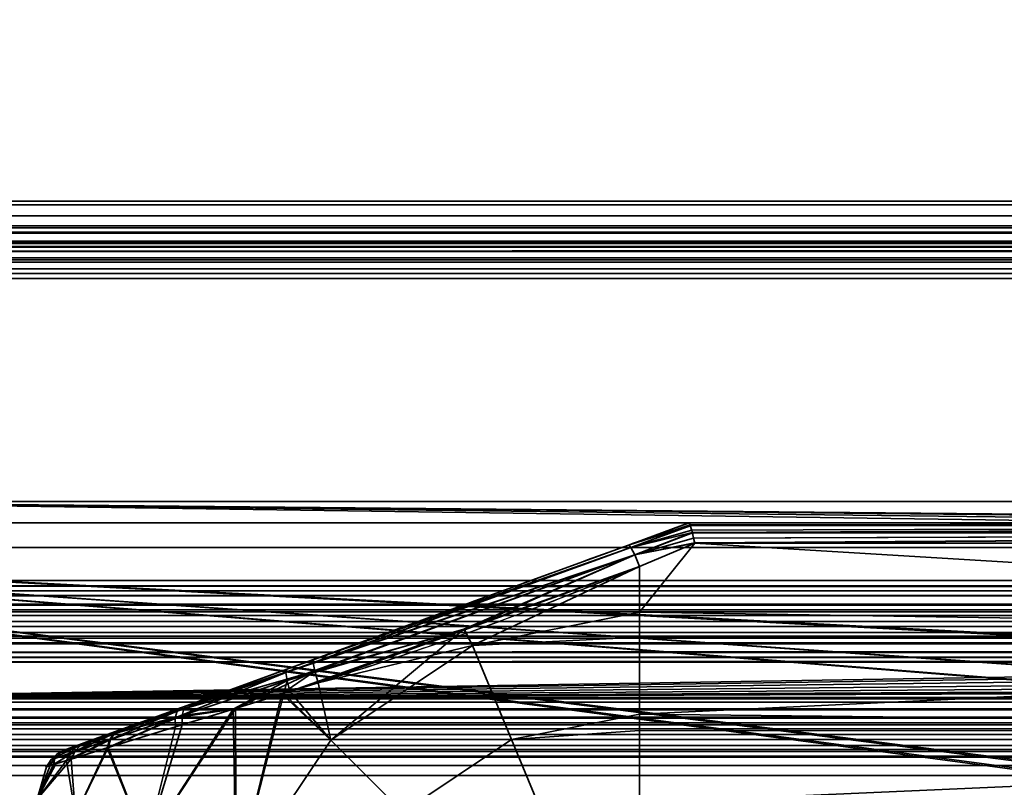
# Model space of a CAD drawing. Header units: millimetres. Extents: x -603 to 3703, y -115 to 249.
# Tile 655 of 656: x 1066 to 1126, y 55 to 102. Entities that reach past the tile are written whole.
import ezdxf

# ---------------------------------------------------------------- set-up
doc = ezdxf.new("R2010")
doc.units = ezdxf.units.MM
doc.layers.add('152', color=7, linetype='Continuous', true_color=0xffffff)

# ---------------------------------------------------------------- blocks, each defined once
blk = doc.blocks.new('UG_SURFACE_002')
at = {"layer": '152', "color": 252, "linetype": 'Continuous', "lineweight": 35}
for points in [[(2165, -13.4, 2212.25), (2165, 230.4, 2212.25), (835, 230.4, 2212.25), (835, -13.4, 2212.25)], [(985, -13.4, 2062.25), (985, 230.4, 2062.25), (2015, 230.4, 2062.25), (2015, -13.4, 2062.25)]]:
    blk.add_3dface(points, dxfattribs=at)
blk = doc.blocks.new('UG_SURFACE_030')
at = {"layer": '152', "color": 254, "linetype": 'Continuous', "lineweight": 35}
for points in [[(1103.316, 69.659, 1118.438), (1107, 71, 1117.949), (1107, 71, 1094.051), (1103.316, 69.659, 1093.562)], [(1107.07, 70.888, 1118.66), (1107.002, 71, 1118), (1103.316, 69.659, 1118.438)], [(1107.002, 71, 1118), (1107, 71, 1117.949), (1103.316, 69.659, 1118.438)], [(1103.316, 69.659, 1093.562), (1107.002, 71, 1094), (1107.07, 70.888, 1093.34)], [(1103.316, 69.659, 1093.562), (1107, 71, 1094.051), (1107.002, 71, 1094)], [(1107.081, 70.853, 1118.723), (1107.07, 70.888, 1118.66), (1103.316, 69.659, 1118.438)], [(1103.316, 69.659, 1093.562), (1107.07, 70.888, 1093.34), (1107.081, 70.853, 1093.277)], [(1103.316, 69.659, 1118.438), (1103.46, 69.517, 1119.27), (1107.081, 70.853, 1118.723)], [(1107.081, 70.853, 1093.277), (1103.46, 69.517, 1092.73), (1103.316, 69.659, 1093.562)], [(1107.087, 70.835, 1118.757), (1107.081, 70.853, 1118.723), (1103.46, 69.517, 1119.27)], [(1103.46, 69.517, 1092.73), (1107.081, 70.853, 1093.277), (1107.087, 70.835, 1093.243)], [(1107.169, 70.566, 1119.244), (1107.087, 70.835, 1118.757), (1103.46, 69.517, 1119.27)], [(1103.46, 69.517, 1092.73), (1107.087, 70.835, 1093.243), (1107.169, 70.566, 1092.757)], [(1202, 71, 1118), (1202, 71, 1094), (1107, 71, 1094.051), (1107, 71, 1117.949)], [(1202, 71, 1094), (1107.002, 71, 1094), (1107, 71, 1094.051)], [(1107, 71, 1117.949), (1107.002, 71, 1118), (1202, 71, 1118)], [(1202, 71, 1118), (1107.002, 71, 1118), (1107.07, 70.888, 1118.66)], [(1107.07, 70.888, 1093.34), (1107.002, 71, 1094), (1202, 71, 1094)], [(1107.07, 70.888, 1118.66), (1107.081, 70.853, 1118.723), (1202, 71, 1118)], [(1202, 71, 1094), (1107.081, 70.853, 1093.277), (1107.07, 70.888, 1093.34)], [(1202, 71, 1118), (1107.081, 70.853, 1118.723), (1107.087, 70.835, 1118.757)], [(1107.087, 70.835, 1093.243), (1107.081, 70.853, 1093.277), (1202, 71, 1094)], [(1107.087, 70.835, 1118.757), (1202, 70.847, 1118.764), (1202, 71, 1118)], [(1202, 71, 1094), (1202, 70.847, 1093.236), (1107.087, 70.835, 1093.243)], [(1202, 70.846, 1118.768), (1202, 70.847, 1118.764), (1107.087, 70.835, 1118.757)], [(1107.169, 70.566, 1092.757), (1107.087, 70.835, 1093.243), (1202, 70.847, 1093.236)], [(1202, 70.846, 1118.768), (1107.087, 70.835, 1118.757), (1107.169, 70.566, 1119.244)], [(1202, 70.847, 1093.236), (1107.206, 70.416, 1092.621), (1107.169, 70.566, 1092.757)], [(1107.169, 70.566, 1119.244), (1107.206, 70.416, 1119.379), (1202, 70.846, 1118.768)], [(1107.21, 70.399, 1092.607), (1107.206, 70.416, 1092.621), (1202, 70.847, 1093.236)], [(1202, 70.846, 1118.768), (1107.206, 70.416, 1119.379), (1107.21, 70.399, 1119.393)], [(1202, 70.847, 1093.236), (1202, 70.846, 1093.232), (1107.21, 70.399, 1092.607)], [(1107.21, 70.399, 1119.393), (1202, 70.415, 1119.411), (1202, 70.846, 1118.768)], [(1202, 70.846, 1093.232), (1202, 70.415, 1092.589), (1107.21, 70.399, 1092.607)], [(1107.206, 70.416, 1119.379), (1107.169, 70.566, 1119.244), (1103.46, 69.517, 1119.27)], [(1103.46, 69.517, 1092.73), (1107.169, 70.566, 1092.757), (1107.206, 70.416, 1092.621)], [(1103.46, 69.517, 1119.27), (1103.703, 69.056, 1119.949), (1107.206, 70.416, 1119.379)], [(1107.206, 70.416, 1092.621), (1103.703, 69.056, 1092.051), (1103.46, 69.517, 1092.73)], [(1107.21, 70.399, 1119.393), (1107.206, 70.416, 1119.379), (1103.703, 69.056, 1119.949)], [(1103.703, 69.056, 1092.051), (1107.206, 70.416, 1092.621), (1107.21, 70.399, 1092.607)], [(1107.289, 70.067, 1119.691), (1107.21, 70.399, 1119.393), (1103.703, 69.056, 1119.949)], [(1103.703, 69.056, 1092.051), (1107.21, 70.399, 1092.607), (1107.289, 70.067, 1092.308)], [(1202, 70.41, 1119.419), (1202, 70.415, 1119.411), (1107.21, 70.399, 1119.393)], [(1107.289, 70.067, 1092.308), (1107.21, 70.399, 1092.607), (1202, 70.415, 1092.589)], [(1202, 70.41, 1119.419), (1107.21, 70.399, 1119.393), (1107.289, 70.067, 1119.691)], [(1202, 70.415, 1092.589), (1107.35, 69.783, 1092.16), (1107.289, 70.067, 1092.308)], [(1107.289, 70.067, 1119.691), (1107.35, 69.783, 1119.84), (1202, 70.41, 1119.419)], [(1107.353, 69.769, 1092.154), (1107.35, 69.783, 1092.16), (1202, 70.415, 1092.589)], [(1202, 70.41, 1119.419), (1107.35, 69.783, 1119.84), (1107.353, 69.769, 1119.846)], [(1202, 70.415, 1092.589), (1202, 70.41, 1092.581), (1107.353, 69.769, 1092.154)], [(1107.353, 69.769, 1119.846), (1202, 69.769, 1119.846), (1202, 70.41, 1119.419)], [(1202, 70.41, 1092.581), (1202, 69.769, 1092.154), (1107.353, 69.769, 1092.154)], [(1103.46, 69.517, 1092.73), (1082.487, 61.9, 1093.085), (1082.549, 62.1, 1093.876)], [(1082.487, 61.9, 1093.085), (1103.46, 69.517, 1092.73), (1103.703, 69.056, 1092.051)], [(1082.549, 62.1, 1093.876), (1103.316, 69.659, 1093.562), (1103.46, 69.517, 1092.73)], [(1084.166, 62.689, 1118.361), (1103.316, 69.659, 1118.438), (1103.316, 69.659, 1093.562), (1082.549, 62.1, 1093.876)], [(1103.703, 69.056, 1119.949), (1103.46, 69.517, 1119.27), (1084.136, 62.488, 1119.182)], [(1084.166, 62.689, 1118.361), (1084.136, 62.488, 1119.182), (1103.46, 69.517, 1119.27)], [(1103.46, 69.517, 1119.27), (1103.316, 69.659, 1118.438), (1084.166, 62.689, 1118.361)], [(1103.703, 69.056, 1119.949), (1107.35, 69.783, 1119.84), (1107.289, 70.067, 1119.691)], [(1107.289, 70.067, 1092.308), (1107.35, 69.783, 1092.16), (1103.703, 69.056, 1092.051)], [(1107.353, 69.769, 1119.846), (1107.35, 69.783, 1119.84), (1103.703, 69.056, 1119.949)], [(1103.703, 69.056, 1092.051), (1107.35, 69.783, 1092.16), (1107.353, 69.769, 1092.154)], [(1103.703, 69.056, 1119.949), (1104, 68.361, 1120.352), (1107.353, 69.769, 1119.846)], [(1107.353, 69.769, 1092.154), (1104, 68.361, 1091.648), (1103.703, 69.056, 1092.051)], [(1202, 64.025, 1091), (1104, 65.568, 1091.082), (1107.353, 69.769, 1092.154)], [(1104, 65.568, 1091.082), (1104, 68.361, 1091.648), (1107.353, 69.769, 1092.154)], [(1107.353, 69.769, 1119.846), (1104, 65.568, 1120.918), (1202, 64.025, 1121)], [(1107.353, 69.769, 1119.846), (1104, 68.361, 1120.352), (1104, 65.568, 1120.918)], [(1202, 64.025, 1121), (1202, 69.769, 1119.846), (1107.353, 69.769, 1119.846)], [(1107.353, 69.769, 1092.154), (1202, 69.769, 1092.154), (1202, 64.025, 1091)], [(1103.703, 69.056, 1092.051), (1082.551, 61.419, 1092.427), (1082.487, 61.9, 1093.085)], [(1082.551, 61.419, 1092.427), (1103.703, 69.056, 1092.051), (1093.309, 64.529, 1091.83)], [(1084.136, 62.488, 1119.182), (1084.233, 61.986, 1119.856), (1103.703, 69.056, 1119.949)], [(1103.703, 69.056, 1119.949), (1084.233, 61.986, 1119.856), (1093.345, 64.501, 1120.304)], [(1103.703, 69.056, 1092.051), (1104, 68.361, 1091.648), (1093.309, 64.529, 1091.83)], [(1093.345, 64.501, 1120.304), (1104, 68.361, 1120.352), (1103.703, 69.056, 1119.949)], [(1093.833, 63.546, 1091.082), (1093.309, 64.529, 1091.83), (1104, 68.361, 1091.648)], [(1104, 68.361, 1120.352), (1093.345, 64.501, 1120.304), (1093.833, 63.546, 1120.918)], [(1104, 68.361, 1091.648), (1104, 65.568, 1091.082), (1093.833, 63.546, 1091.082)], [(1093.833, 63.546, 1120.918), (1104, 65.568, 1120.918), (1104, 68.361, 1120.352)], [(1093.833, 63.546, 1091.082), (1104, 65.568, 1091.082), (1104, 64.051, 1091.242)], [(1104, 64.051, 1120.758), (1104, 65.568, 1120.918), (1093.833, 63.546, 1120.918)], [(1202, 64.025, 1091), (1104, 64.051, 1091.242), (1104, 65.568, 1091.082)], [(1104, 65.568, 1120.918), (1104, 64.051, 1120.758), (1202, 64.025, 1121)], [(1093.309, 64.529, 1091.83), (1082.728, 60.737, 1092.011), (1082.551, 61.419, 1092.427)], [(1085.214, 57.786, 1091.082), (1082.728, 60.737, 1092.011), (1093.309, 64.529, 1091.83)], [(1084.233, 61.986, 1119.856), (1084.441, 61.275, 1120.263), (1093.345, 64.501, 1120.304)], [(1093.833, 63.546, 1120.918), (1093.345, 64.501, 1120.304), (1084.441, 61.275, 1120.263)], [(1093.309, 64.529, 1091.83), (1093.833, 63.546, 1091.082), (1085.214, 57.786, 1091.082)], [(1084.441, 61.275, 1120.263), (1085.214, 57.786, 1120.918), (1093.833, 63.546, 1120.918)], [(1096.207, 57.815, 1091.734), (1089.6, 53.4, 1091.734), (1085.214, 57.786, 1091.082), (1093.833, 63.546, 1091.082)], [(1093.833, 63.546, 1120.918), (1085.214, 57.786, 1120.918), (1089.6, 53.4, 1120.266), (1096.207, 57.815, 1120.266)], [(1093.833, 63.546, 1120.918), (1096.207, 57.815, 1120.266), (1104, 59.365, 1120.266), (1104, 64.051, 1120.758)], [(1104, 64.051, 1091.242), (1104, 59.365, 1091.734), (1096.207, 57.815, 1091.734), (1093.833, 63.546, 1091.082)], [(1202, 64.025, 1121), (1104, 64.051, 1120.758), (1104, 59.365, 1120.266)], [(1104, 59.365, 1091.734), (1104, 64.051, 1091.242), (1202, 64.025, 1091)], [(1104, 59.365, 1120.266), (1202, 58.277, 1119.865), (1202, 64.025, 1121)], [(1202, 64.025, 1091), (1202, 58.277, 1092.135), (1104, 59.365, 1091.734)], [(1072.402, 58.407, 1113.613), (1076.485, 59.894, 1116.336), (1084.166, 62.689, 1118.361), (1076.101, 59.754, 1095.847)], [(1084.166, 62.689, 1118.361), (1082.549, 62.1, 1093.876), (1076.101, 59.754, 1095.847)], [(1076.485, 59.894, 1116.336), (1076.271, 59.687, 1116.964), (1084.136, 62.488, 1119.182)], [(1084.233, 61.986, 1119.856), (1084.136, 62.488, 1119.182), (1076.271, 59.687, 1116.964)], [(1084.136, 62.488, 1119.182), (1084.166, 62.689, 1118.361), (1076.485, 59.894, 1116.336)], [(1082.487, 61.9, 1093.085), (1082.551, 61.419, 1092.427), (1075.756, 59.141, 1094.691)], [(1075.756, 59.141, 1094.691), (1075.875, 59.546, 1095.233), (1082.487, 61.9, 1093.085)], [(1082.487, 61.9, 1093.085), (1075.875, 59.546, 1095.233), (1076.101, 59.754, 1095.847)], [(1076.101, 59.754, 1095.847), (1082.549, 62.1, 1093.876), (1082.487, 61.9, 1093.085)], [(1084.233, 61.986, 1119.856), (1076.164, 59.278, 1117.516), (1079.408, 59.716, 1118.839)], [(1076.271, 59.687, 1116.964), (1076.164, 59.278, 1117.516), (1084.233, 61.986, 1119.856)], [(1079.408, 59.716, 1118.839), (1082.24, 60.593, 1119.64), (1084.233, 61.986, 1119.856)], [(1082.24, 60.593, 1119.64), (1084.441, 61.275, 1120.263), (1084.233, 61.986, 1119.856)], [(1075.756, 59.141, 1094.691), (1082.551, 61.419, 1092.427), (1079.274, 59.671, 1093.138)], [(1082.551, 61.419, 1092.427), (1082.349, 60.62, 1092.135), (1079.274, 59.671, 1093.138)], [(1084.441, 61.275, 1120.263), (1082.24, 60.593, 1119.64), (1085.214, 57.786, 1120.918)], [(1082.551, 61.419, 1092.427), (1082.728, 60.737, 1092.011), (1082.349, 60.62, 1092.135)], [(1079.454, 49.167, 1091.082), (1079.274, 59.671, 1093.138), (1082.349, 60.62, 1092.135)], [(1082.24, 60.593, 1119.64), (1079.408, 59.716, 1118.839), (1079.454, 49.167, 1120.918)], [(1082.349, 60.62, 1092.135), (1085.214, 57.786, 1091.082), (1079.454, 49.167, 1091.082)], [(1079.454, 49.167, 1120.918), (1085.214, 57.786, 1120.918), (1082.24, 60.593, 1119.64)], [(1085.214, 57.786, 1091.082), (1082.349, 60.62, 1092.135), (1082.728, 60.737, 1092.011)], [(1076.101, 59.754, 1095.847), (1070.381, 57.672, 1111.074), (1072.402, 58.407, 1113.613)], [(1070.381, 57.672, 1111.074), (1076.101, 59.754, 1095.847), (1072.346, 58.387, 1098.441)], [(1075.875, 59.546, 1095.233), (1075.756, 59.141, 1094.691), (1071.75, 57.795, 1097.602)], [(1071.75, 57.795, 1097.602), (1072.001, 58.166, 1098.001), (1075.875, 59.546, 1095.233)], [(1075.875, 59.546, 1095.233), (1072.001, 58.166, 1098.001), (1072.346, 58.387, 1098.441)], [(1072.402, 58.407, 1113.613), (1072.059, 58.186, 1114.056), (1076.271, 59.687, 1116.964)], [(1076.164, 59.278, 1117.516), (1076.271, 59.687, 1116.964), (1072.059, 58.186, 1114.056)], [(1072.346, 58.387, 1098.441), (1076.101, 59.754, 1095.847), (1075.875, 59.546, 1095.233)], [(1076.271, 59.687, 1116.964), (1076.485, 59.894, 1116.336), (1072.402, 58.407, 1113.613)], [(1073.974, 51.437, 1118.99), (1079.408, 59.716, 1118.839), (1076.18, 58.716, 1117.926)], [(1079.408, 59.716, 1118.839), (1073.974, 51.437, 1118.99), (1079.454, 49.167, 1120.918)], [(1079.454, 49.167, 1091.082), (1073.974, 51.437, 1093.01), (1079.274, 59.671, 1093.138)], [(1075.759, 58.586, 1094.285), (1079.274, 59.671, 1093.138), (1073.974, 51.437, 1093.01)], [(1079.274, 59.671, 1093.138), (1075.759, 58.586, 1094.285), (1075.756, 59.141, 1094.691)], [(1076.164, 59.278, 1117.516), (1076.18, 58.716, 1117.926), (1079.408, 59.716, 1118.839)], [(1096.207, 57.815, 1091.734), (1104, 59.365, 1091.734), (1104, 58.376, 1092.305)], [(1104, 58.376, 1119.695), (1104, 59.365, 1120.266), (1096.207, 57.815, 1120.266)], [(1202, 58.277, 1092.135), (1104, 58.376, 1092.305), (1104, 59.365, 1091.734)], [(1104, 59.365, 1120.266), (1104, 58.376, 1119.695), (1202, 58.277, 1119.865)], [(1071.613, 57.308, 1097.278), (1071.75, 57.795, 1097.602), (1075.756, 59.141, 1094.691)], [(1075.756, 59.141, 1094.691), (1075.759, 58.586, 1094.285), (1071.613, 57.308, 1097.278)], [(1071.675, 57.327, 1114.784), (1076.18, 58.716, 1117.926), (1076.164, 59.278, 1117.516)], [(1076.164, 59.278, 1117.516), (1071.809, 57.815, 1114.458), (1071.675, 57.327, 1114.784)], [(1073.974, 51.437, 1118.99), (1076.18, 58.716, 1117.926), (1071.675, 57.327, 1114.784)], [(1072.059, 58.186, 1114.056), (1071.809, 57.815, 1114.458), (1076.164, 59.278, 1117.516)], [(1072.346, 58.387, 1098.441), (1070.128, 57.58, 1101.384), (1069.033, 57.181, 1104.998), (1069.242, 57.257, 1108.238)], [(1069.242, 57.257, 1108.238), (1070.381, 57.672, 1111.074), (1072.346, 58.387, 1098.441)], [(1072.001, 58.166, 1098.001), (1071.75, 57.795, 1097.602), (1069.372, 56.992, 1100.879)], [(1069.372, 56.992, 1100.879), (1069.709, 57.348, 1101.121), (1072.001, 58.166, 1098.001)], [(1072.001, 58.166, 1098.001), (1069.709, 57.348, 1101.121), (1070.128, 57.58, 1101.384)], [(1070.381, 57.672, 1111.074), (1069.97, 57.441, 1111.363), (1072.059, 58.186, 1114.056)], [(1071.809, 57.815, 1114.458), (1072.059, 58.186, 1114.056), (1069.97, 57.441, 1111.363)], [(1070.128, 57.58, 1101.384), (1072.346, 58.387, 1098.441), (1072.001, 58.166, 1098.001)], [(1072.059, 58.186, 1114.056), (1072.402, 58.407, 1113.613), (1070.381, 57.672, 1111.074)], [(1071.613, 57.308, 1097.278), (1075.759, 58.586, 1094.285), (1073.974, 51.437, 1093.01)], [(1096.207, 57.815, 1120.266), (1098.274, 52.824, 1117.147), (1104, 53.963, 1117.147), (1104, 58.376, 1119.695)], [(1104, 58.376, 1092.305), (1104, 53.963, 1094.853), (1098.274, 52.824, 1094.853), (1096.207, 57.815, 1091.734)], [(1202, 58.277, 1119.865), (1104, 58.376, 1119.695), (1104, 53.963, 1117.147)], [(1104, 53.963, 1094.853), (1104, 58.376, 1092.305), (1202, 58.277, 1092.135)], [(1104, 53.963, 1117.147), (1202, 53.402, 1116.615), (1202, 58.277, 1119.865)], [(1202, 58.277, 1092.135), (1202, 53.402, 1095.384), (1104, 53.963, 1094.853)], [(1069.033, 57.181, 1104.998), (1070.128, 57.58, 1101.384), (1069.709, 57.348, 1101.121)], [(1069.142, 56.541, 1100.674), (1069.372, 56.992, 1100.879), (1071.75, 57.795, 1097.602)], [(1071.75, 57.795, 1097.602), (1071.613, 57.308, 1097.278), (1069.142, 56.541, 1100.674)], [(1069.97, 57.441, 1111.363), (1070.381, 57.672, 1111.074), (1069.242, 57.257, 1108.238)], [(1069.424, 56.629, 1111.854), (1071.675, 57.327, 1114.784), (1071.809, 57.815, 1114.458)], [(1071.809, 57.815, 1114.458), (1069.643, 57.084, 1111.63), (1069.424, 56.629, 1111.854)], [(1069.97, 57.441, 1111.363), (1069.643, 57.084, 1111.63), (1071.809, 57.815, 1114.458)], [(1089.6, 53.4, 1091.734), (1085.185, 46.793, 1091.734), (1079.454, 49.167, 1091.082), (1085.214, 57.786, 1091.082)], [(1085.214, 57.786, 1120.918), (1079.454, 49.167, 1120.918), (1085.185, 46.793, 1120.266), (1089.6, 53.4, 1120.266)], [(1098.274, 52.824, 1094.853), (1093.42, 49.58, 1094.853), (1089.6, 53.4, 1091.734), (1096.207, 57.815, 1091.734)], [(1096.207, 57.815, 1120.266), (1089.6, 53.4, 1120.266), (1093.42, 49.58, 1117.147), (1098.274, 52.824, 1117.147)], [(1069.709, 57.348, 1101.121), (1069.372, 56.992, 1100.879), (1068.195, 56.594, 1104.889)], [(1068.195, 56.594, 1104.889), (1068.575, 56.943, 1104.941), (1069.709, 57.348, 1101.121)], [(1068.483, 56.335, 1102.914), (1068.195, 56.594, 1104.889), (1069.372, 56.992, 1100.879)], [(1068.575, 56.943, 1104.941), (1068.195, 56.594, 1104.889), (1068.419, 56.67, 1108.481)], [(1069.643, 57.084, 1111.63), (1068.419, 56.67, 1108.481), (1068.353, 56.295, 1109.104)], [(1068.353, 56.295, 1109.104), (1069.424, 56.629, 1111.854), (1069.643, 57.084, 1111.63)], [(1068.791, 57.02, 1108.364), (1068.419, 56.67, 1108.481), (1069.643, 57.084, 1111.63)], [(1068.419, 56.67, 1108.481), (1068.791, 57.02, 1108.364), (1068.575, 56.943, 1104.941)], [(1069.372, 56.992, 1100.879), (1069.142, 56.541, 1100.674), (1068.483, 56.335, 1102.914)], [(1069.709, 57.348, 1101.121), (1068.575, 56.943, 1104.941), (1069.033, 57.181, 1104.998)], [(1069.033, 57.181, 1104.998), (1068.575, 56.943, 1104.941), (1068.791, 57.02, 1108.364)], [(1069.242, 57.257, 1108.238), (1068.791, 57.02, 1108.364), (1069.97, 57.441, 1111.363)], [(1069.643, 57.084, 1111.63), (1069.97, 57.441, 1111.363), (1068.791, 57.02, 1108.364)], [(1068.791, 57.02, 1108.364), (1069.242, 57.257, 1108.238), (1069.033, 57.181, 1104.998)], [(1069.142, 56.541, 1100.674), (1071.613, 57.308, 1097.278), (1069.692, 53.211, 1097.183)], [(1069.692, 53.211, 1114.817), (1071.675, 57.327, 1114.784), (1069.424, 56.629, 1111.854)], [(1071.675, 57.327, 1114.784), (1069.692, 53.211, 1114.817), (1073.974, 51.437, 1118.99)], [(1073.974, 51.437, 1093.01), (1069.692, 53.211, 1097.183), (1071.613, 57.308, 1097.278)], [(1067.348, 54.182, 1109.119), (1069.692, 53.211, 1114.817), (1069.424, 56.629, 1111.854)], [(1069.424, 56.629, 1111.854), (1068.353, 56.295, 1109.104), (1067.348, 54.182, 1109.119)], [(1067.348, 54.182, 1102.881), (1068.483, 56.335, 1102.914), (1069.142, 56.541, 1100.674)], [(1069.142, 56.541, 1100.674), (1069.692, 53.211, 1097.183), (1067.348, 54.182, 1102.881)], [(1067.916, 56.158, 1104.843), (1068.483, 56.335, 1102.914), (1067.348, 54.182, 1102.881)], [(1067.916, 56.158, 1104.843), (1068.15, 56.231, 1108.582), (1068.419, 56.67, 1108.481)], [(1068.419, 56.67, 1108.481), (1068.195, 56.594, 1104.889), (1067.916, 56.158, 1104.843)], [(1068.483, 56.335, 1102.914), (1067.916, 56.158, 1104.843), (1068.195, 56.594, 1104.889)], [(1068.419, 56.67, 1108.481), (1068.15, 56.231, 1108.582), (1068.353, 56.295, 1109.104)], [(1067.348, 54.182, 1109.119), (1068.353, 56.295, 1109.104), (1068.15, 56.231, 1108.582)], [(1067.348, 54.182, 1109.119), (1068.15, 56.231, 1108.582), (1067.916, 56.158, 1104.843)], [(1067.916, 56.158, 1104.843), (1067.348, 54.182, 1102.881), (1067.348, 54.182, 1109.119)]]:
    blk.add_3dface(points, dxfattribs=at)
blk = doc.blocks.new('UG_SURFACE_117')
at = {"layer": '152', "color": 252, "linetype": 'Continuous', "lineweight": 35}
for points in [[(1026, 69.5, 2022.25), (1374.3, 22.801, 2022.25), (1376.8, 22.801, 2022.25)], [(1026, 69.5, 2022.25), (1093.7, 22.801, 2022.25), (1374.3, 22.801, 2022.25)], [(1026, 69.5, 2022.25), (1091.2, 22.801, 2022.25), (1093.7, 22.801, 2022.25)], [(1026, 69.5, 2022.25), (1079.8, 22.801, 2022.25), (1091.2, 22.801, 2022.25)], [(1026, 69.5, 2022.25), (1077.3, 22.801, 2022.25), (1079.8, 22.801, 2022.25)], [(1026, 69.5, 2022.25), (1388.2, 22.801, 2022.25), (1390.7, 22.801, 2022.25)], [(1376.8, 22.801, 2022.25), (1388.2, 22.801, 2022.25), (1026, 69.5, 2022.25)], [(1390.7, 22.801, 2022.25), (1609.3, 22.801, 2022.25), (1026, 69.5, 2022.25)], [(1974, 69.5, 2022.25), (1026, 69.5, 2022.25), (1609.3, 22.801, 2022.25), (1611.8, 22.801, 2022.25)], [(1026, 69.5, 2022.25), (1026, 18.08, 2022.25), (1077.3, 18.08, 2022.25), (1077.3, 22.801, 2022.25)], [(1974, 69.5, 2020.75), (1026, 69.5, 2020.75), (1026, 69.5, 2022.25), (1974, 69.5, 2022.25)], [(1026, 69.5, 2020.75), (1091.2, 22.801, 2020.75), (1079.8, 22.801, 2020.75)], [(1026, 69.5, 2020.75), (1908.8, 22.801, 2020.75), (1906.3, 22.801, 2020.75)], [(1026, 69.5, 2020.75), (1374.3, 22.801, 2020.75), (1093.7, 22.801, 2020.75)], [(1026, 69.5, 2020.75), (1685.2, 22.801, 2020.75), (1611.8, 22.801, 2020.75)], [(1026, 69.5, 2020.75), (1920.2, 22.801, 2020.75), (1908.8, 22.801, 2020.75)], [(1906.3, 22.801, 2020.75), (1687.7, 22.801, 2020.75), (1026, 69.5, 2020.75)], [(1093.7, 22.801, 2020.75), (1091.2, 22.801, 2020.75), (1026, 69.5, 2020.75)], [(1687.7, 22.801, 2020.75), (1685.2, 22.801, 2020.75), (1026, 69.5, 2020.75)], [(1079.8, 22.801, 2020.75), (1077.3, 22.801, 2020.75), (1026, 69.5, 2020.75)], [(1026, 69.5, 2020.75), (1388.2, 22.801, 2020.75), (1376.8, 22.801, 2020.75)], [(1376.8, 22.801, 2020.75), (1374.3, 22.801, 2020.75), (1026, 69.5, 2020.75)], [(1026, 69.5, 2020.75), (1609.3, 22.801, 2020.75), (1390.7, 22.801, 2020.75)], [(1611.8, 22.801, 2020.75), (1609.3, 22.801, 2020.75), (1026, 69.5, 2020.75)], [(1390.7, 22.801, 2020.75), (1388.2, 22.801, 2020.75), (1026, 69.5, 2020.75)], [(1026, 69.5, 2020.75), (1974, 69.5, 2020.75), (1922.7, 22.801, 2020.75), (1920.2, 22.801, 2020.75)], [(1077.3, 22.801, 2020.75), (1077.3, 18.08, 2020.75), (1026, 18.08, 2020.75), (1026, 69.5, 2020.75)]]:
    blk.add_3dface(points, dxfattribs=at)
blk = doc.blocks.new('UG_SURFACE_119')
at = {"layer": '152', "color": 252, "linetype": 'Continuous', "lineweight": 35}
for points in [[(1958, 88.014, -10.31), (1958, 87.014, -10.31), (1042, 87.014, -10.31), (1042, 88.014, -10.31)], [(1958, 88.014, -10.31), (1042, 88.014, -10.31), (1042, 88.014, -4.22), (1958, 88.014, -4.22)], [(1042, 87.785, -3.156), (1958, 87.785, -3.156), (1958, 88.014, -4.22), (1042, 88.014, -4.22)], [(1042, 87.138, -2.282), (1958, 87.138, -2.282), (1958, 87.785, -3.156), (1042, 87.785, -3.156)], [(1042, 86.189, -1.752), (1958, 86.189, -1.752), (1958, 87.138, -2.282), (1042, 87.138, -2.282)], [(1958, 87.014, -10.31), (1958, 87.014, -4.22), (1042, 87.014, -4.22), (1042, 87.014, -10.31)], [(1042, 87.014, -4.22), (1958, 87.014, -4.22), (1958, 86.874, -3.569), (1042, 86.874, -3.569)], [(1042, 86.874, -3.569), (1958, 86.874, -3.569), (1958, 86.478, -3.033), (1042, 86.478, -3.033)], [(1042, 86.478, -3.033), (1958, 86.478, -3.033), (1958, 85.896, -2.709), (1042, 85.896, -2.709)], [(1958, 86.189, -1.752), (1042, 86.189, -1.752), (1042, 60.383, 6.137), (1958, 60.383, 6.137)], [(1958, 85.896, -2.709), (1958, 60.091, 5.181), (1042, 60.091, 5.181), (1042, 85.896, -2.709)], [(1042, 59.629, 6.25), (1958, 59.629, 6.25), (1958, 60.383, 6.137), (1042, 60.383, 6.137)], [(1042, 60.091, 5.181), (1958, 60.091, 5.181), (1958, 59.629, 5.25), (1042, 59.629, 5.25)], [(1958, 59.629, 6.25), (1042, 59.629, 6.25), (1042, 7.5, 6.25), (1958, 7.5, 6.25)], [(1958, 59.629, 5.25), (1958, 7.5, 5.25), (1042, 7.5, 5.25), (1042, 59.629, 5.25)]]:
    blk.add_3dface(points, dxfattribs=at)
blk = doc.blocks.new('UG_SURFACE_120')
at = {"layer": '152', "color": 252, "linetype": 'Continuous', "lineweight": 35}
for points in [[(1954, 72.312, -9.75), (1046, 72.312, -9.75), (1046, 72.312, -8.25), (1954, 72.312, -8.25)], [(1046, 72.312, -8.25), (1498.78, 67.741, -8.25), (1500, 68, -8.25)], [(1046, 72.312, -8.25), (1497.771, 67.007, -8.25), (1498.78, 67.741, -8.25)], [(1500, 68, -8.25), (1954, 72.312, -8.25), (1046, 72.312, -8.25)], [(1046, 72.312, -8.25), (1046, 60.292, -8.25), (1497.016, 64.686, -8.25), (1497.147, 65.927, -8.25)], [(1497.147, 65.927, -8.25), (1497.771, 67.007, -8.25), (1046, 72.312, -8.25)], [(1500, 68, -9.75), (1046, 72.312, -9.75), (1954, 72.312, -9.75)], [(1046, 60.292, -9.75), (1046, 72.312, -9.75), (1500, 68, -9.75), (1498.78, 67.741, -9.75)], [(1498.78, 67.741, -9.75), (1497.771, 67.007, -9.75), (1046, 60.292, -9.75)], [(1046, 60.292, -9.75), (1497.771, 67.007, -9.75), (1497.147, 65.927, -9.75)], [(1497.147, 65.927, -9.75), (1497.016, 64.686, -9.75), (1046, 60.292, -9.75)], [(1497.402, 63.5, -8.25), (1497.016, 64.686, -8.25), (1046, 60.292, -8.25)], [(1046, 60.292, -9.75), (1497.016, 64.686, -9.75), (1497.402, 63.5, -9.75)], [(1046, 60.292, -8.25), (1498.237, 62.573, -8.25), (1497.402, 63.5, -8.25)], [(1497.402, 63.5, -9.75), (1498.237, 62.573, -9.75), (1046, 60.292, -9.75)], [(1499.376, 62.066, -8.25), (1498.237, 62.573, -8.25), (1046, 60.292, -8.25)], [(1498.237, 62.573, -9.75), (1499.376, 62.066, -9.75), (1046, 60.292, -9.75)], [(1046, 60.292, -8.25), (1954, 60.292, -8.25), (1500.624, 62.066, -8.25), (1499.376, 62.066, -8.25)], [(1046, 60.292, -9.75), (1499.376, 62.066, -9.75), (1500, 62, -9.75)], [(1954, 60.292, -9.75), (1046, 60.292, -9.75), (1500, 62, -9.75)], [(1046, 59.687, -8.13), (1954, 59.687, -8.13), (1954, 60.292, -8.25), (1046, 60.292, -8.25)], [(1046, 60.292, -9.75), (1954, 60.292, -9.75), (1954, 59.113, -9.516), (1046, 59.113, -9.516)], [(1046, 59.174, -7.787), (1954, 59.174, -7.787), (1954, 59.687, -8.13), (1046, 59.687, -8.13)], [(1046, 58.832, -7.275), (1954, 58.832, -7.275), (1954, 59.174, -7.787), (1046, 59.174, -7.787)], [(1046, 59.113, -9.516), (1954, 59.113, -9.516), (1954, 58.114, -8.848), (1046, 58.114, -8.848)], [(1046, 58.712, -6.67), (1954, 58.712, -6.67), (1954, 58.832, -7.275), (1046, 58.832, -7.275)], [(1046, 58.477, 3.349), (1954, 58.477, 3.349), (1954, 58.712, 2.17), (1046, 58.712, 2.17)], [(1046, 58.712, 2.17), (1954, 58.712, 2.17), (1954, 58.712, -6.67), (1046, 58.712, -6.67)], [(1046, 57.81, 4.348), (1954, 57.81, 4.348), (1954, 58.477, 3.349), (1046, 58.477, 3.349)], [(1046, 58.114, -8.848), (1954, 58.114, -8.848), (1954, 57.446, -7.849), (1046, 57.446, -7.849)], [(1046, 56.81, 5.016), (1954, 56.81, 5.016), (1954, 57.81, 4.348), (1046, 57.81, 4.348)], [(1046, 57.446, -7.849), (1954, 57.446, -7.849), (1954, 57.212, -6.67), (1046, 57.212, -6.67)], [(1046, 57.212, 2.17), (1954, 57.212, 2.17), (1954, 57.091, 2.775), (1046, 57.091, 2.775)], [(1046, 57.212, -6.67), (1954, 57.212, -6.67), (1954, 57.212, 2.17), (1046, 57.212, 2.17)], [(1046, 57.091, 2.775), (1954, 57.091, 2.775), (1954, 56.749, 3.287), (1046, 56.749, 3.287)], [(1046, 55.632, 5.25), (1954, 55.632, 5.25), (1954, 56.81, 5.016), (1046, 56.81, 5.016)], [(1046, 56.749, 3.287), (1954, 56.749, 3.287), (1954, 56.236, 3.63), (1046, 56.236, 3.63)], [(1046, 56.236, 3.63), (1954, 56.236, 3.63), (1954, 55.632, 3.75), (1046, 55.632, 3.75)], [(1046, 45.454, 5.25), (1954, 45.454, 5.25), (1954, 55.632, 5.25), (1046, 55.632, 5.25)], [(1046, 55.632, 3.75), (1954, 55.632, 3.75), (1954, 45.454, 3.75), (1046, 45.454, 3.75)]]:
    blk.add_3dface(points, dxfattribs=at)
blk = doc.blocks.new('UG_SURFACE_130')
at = {"layer": '152', "color": 7, "linetype": 'Continuous', "lineweight": 35}
for points in [[(1958.65, 11.15, 2005.9), (1958.65, 229.15, 2005.9), (1041.35, 229.15, 2005.9), (1041.35, 11.15, 2005.9)], [(1041.5, 11.15, 2005.75), (1041.5, 229.15, 2005.75), (1958.5, 229.15, 2005.75), (1958.5, 11.15, 2005.75)]]:
    blk.add_3dface(points, dxfattribs=at)
blk = doc.blocks.new('UG_SURFACE_131')
at = {"layer": '152', "color": 41, "linetype": 'Continuous', "lineweight": 35}
for points in [[(1019.35, 67.5, 2027.9), (1980.65, 67.5, 2027.9), (1980.65, 229.15, 2027.9), (1019.35, 229.15, 2027.9)], [(1958.65, 229.15, 2005.9), (1958.65, 11.15, 2005.9), (1041.35, 11.15, 2005.9), (1041.35, 229.15, 2005.9)], [(1975.5, 71, 2022.75), (1975.5, 67.5, 2022.75), (1024.5, 67.5, 2022.75), (1024.5, 71, 2022.75)], [(1972.5, 71, 2019.75), (1975.5, 71, 2022.75), (1024.5, 71, 2022.75), (1027.5, 71, 2019.75)], [(1972.5, 19, 2019.75), (1972.5, 71, 2019.75), (1027.5, 71, 2019.75), (1027.5, 19, 2019.75)], [(1975.5, 67.5, 2022.75), (1980.65, 67.5, 2027.9), (1019.35, 67.5, 2027.9), (1024.5, 67.5, 2022.75)]]:
    blk.add_3dface(points, dxfattribs=at)
blk = doc.blocks.new('UG_SURFACE_163')
at = {"layer": '152', "color": 252, "linetype": 'Continuous', "lineweight": 35}
for points in [[(995, 89.1, 2052.25), (2005, 89.1, 2052.25), (2005, 90.6, 2052.25), (995, 90.6, 2052.25)], [(1011.92, 90.6, 2035.33), (995, 90.6, 2052.25), (2005, 90.6, 2052.25), (1988.08, 90.6, 2035.33)], [(1986.901, 90.366, 2034.151), (1013.099, 90.366, 2034.151), (1011.92, 90.6, 2035.33), (1988.08, 90.6, 2035.33)], [(1985.902, 89.698, 2033.152), (1014.098, 89.698, 2033.152), (1013.099, 90.366, 2034.151), (1986.901, 90.366, 2034.151)], [(1985.234, 88.699, 2032.485), (1014.766, 88.699, 2032.485), (1014.098, 89.698, 2033.152), (1985.902, 89.698, 2033.152)], [(1011.92, 89.1, 2035.33), (1988.08, 89.1, 2035.33), (2005, 89.1, 2052.25), (995, 89.1, 2052.25)], [(1988.08, 89.1, 2035.33), (1011.92, 89.1, 2035.33), (1012.525, 88.98, 2034.725), (1987.475, 88.98, 2034.725)], [(1987.475, 88.98, 2034.725), (1012.525, 88.98, 2034.725), (1013.037, 88.637, 2034.213), (1986.963, 88.637, 2034.213)], [(1014.941, 88.121, 2032.309), (1014.766, 88.699, 2032.485), (1985.234, 88.699, 2032.485)], [(1014.941, 88.121, 2032.309), (1985.234, 88.699, 2032.485), (1985.059, 88.121, 2032.309)], [(1986.963, 88.637, 2034.213), (1013.037, 88.637, 2034.213), (1013.38, 88.125, 2033.87), (1986.62, 88.125, 2033.87)], [(1986.53, 87.828, 2033.78), (1013.38, 88.125, 2033.87), (1013.47, 87.828, 2033.78)], [(1986.53, 87.828, 2033.78), (1986.62, 88.125, 2033.87), (1013.38, 88.125, 2033.87)], [(1985.059, 88.121, 2032.309), (1015, 87.52, 2032.25), (1014.941, 88.121, 2032.309)], [(1985.059, 88.121, 2032.309), (1985, 87.52, 2032.25), (1015, 87.52, 2032.25)], [(1013.47, 87.828, 2033.78), (1986.5, 87.52, 2033.75), (1986.53, 87.828, 2033.78)], [(1013.47, 87.828, 2033.78), (1013.5, 87.52, 2033.75), (1986.5, 87.52, 2033.75)], [(1013.5, 67.18, 2033.75), (1986.5, 67.18, 2033.75), (1986.5, 87.52, 2033.75), (1013.5, 87.52, 2033.75)], [(1015, 67.18, 2032.25), (1015, 87.52, 2032.25), (1985, 87.52, 2032.25), (1985, 67.18, 2032.25)], [(1986.441, 66.579, 2033.691), (1013.5, 67.18, 2033.75), (1013.559, 66.579, 2033.691)], [(1986.441, 66.579, 2033.691), (1986.5, 67.18, 2033.75), (1013.5, 67.18, 2033.75)], [(1015, 67.18, 2032.25), (1985, 67.18, 2032.25), (1984.97, 66.872, 2032.22)], [(1015.03, 66.872, 2032.22), (1015, 67.18, 2032.25), (1984.97, 66.872, 2032.22)], [(1013.559, 66.579, 2033.691), (1013.734, 66.001, 2033.515), (1986.266, 66.001, 2033.515), (1986.441, 66.579, 2033.691)], [(1984.97, 66.872, 2032.22), (1984.88, 66.575, 2032.13), (1015.12, 66.575, 2032.13), (1015.03, 66.872, 2032.22)], [(1984.537, 66.063, 2031.787), (1015.463, 66.063, 2031.787), (1015.12, 66.575, 2032.13), (1984.88, 66.575, 2032.13)], [(1986.266, 66.001, 2033.515), (1013.734, 66.001, 2033.515), (1014.402, 65.002, 2032.848), (1985.598, 65.002, 2032.848)], [(1984.025, 65.72, 2031.275), (1015.975, 65.72, 2031.275), (1015.463, 66.063, 2031.787), (1984.537, 66.063, 2031.787)], [(1983.42, 65.6, 2030.67), (1016.58, 65.6, 2030.67), (1015.975, 65.72, 2031.275), (1984.025, 65.72, 2031.275)], [(1021.92, 65.6, 2025.33), (1016.58, 65.6, 2030.67), (1983.42, 65.6, 2030.67), (1978.08, 65.6, 2025.33)], [(1976.901, 65.366, 2024.151), (1023.099, 65.366, 2024.151), (1021.92, 65.6, 2025.33), (1978.08, 65.6, 2025.33)], [(1975.902, 64.698, 2023.152), (1024.098, 64.698, 2023.152), (1023.099, 65.366, 2024.151), (1976.901, 65.366, 2024.151)], [(1985.598, 65.002, 2032.848), (1014.402, 65.002, 2032.848), (1015.401, 64.334, 2031.849), (1984.599, 64.334, 2031.849)], [(1975.235, 63.699, 2022.485), (1024.765, 63.699, 2022.485), (1024.098, 64.698, 2023.152), (1975.902, 64.698, 2023.152)], [(1984.599, 64.334, 2031.849), (1015.401, 64.334, 2031.849), (1016.58, 64.1, 2030.67), (1983.42, 64.1, 2030.67)], [(1021.92, 64.1, 2025.33), (1978.08, 64.1, 2025.33), (1983.42, 64.1, 2030.67), (1016.58, 64.1, 2030.67)], [(1978.08, 64.1, 2025.33), (1021.92, 64.1, 2025.33), (1022.525, 63.98, 2024.725), (1977.475, 63.98, 2024.725)], [(1977.475, 63.98, 2024.725), (1022.525, 63.98, 2024.725), (1023.037, 63.637, 2024.213), (1976.963, 63.637, 2024.213)], [(1976.963, 63.637, 2024.213), (1023.037, 63.637, 2024.213), (1023.38, 63.125, 2023.87), (1976.62, 63.125, 2023.87)], [(1024.941, 63.121, 2022.309), (1024.765, 63.699, 2022.485), (1975.235, 63.699, 2022.485)], [(1024.941, 63.121, 2022.309), (1975.235, 63.699, 2022.485), (1975.059, 63.121, 2022.309)], [(1976.53, 62.828, 2023.78), (1023.38, 63.125, 2023.87), (1023.47, 62.828, 2023.78)], [(1976.53, 62.828, 2023.78), (1976.62, 63.125, 2023.87), (1023.38, 63.125, 2023.87)], [(1975.059, 63.121, 2022.309), (1025, 62.52, 2022.25), (1024.941, 63.121, 2022.309)], [(1975.059, 63.121, 2022.309), (1975, 62.52, 2022.25), (1025, 62.52, 2022.25)], [(1023.47, 62.828, 2023.78), (1976.5, 62.52, 2023.75), (1976.53, 62.828, 2023.78)], [(1023.47, 62.828, 2023.78), (1023.5, 62.52, 2023.75), (1976.5, 62.52, 2023.75)], [(1023.5, -30.32, 2023.75), (1976.5, -30.32, 2023.75), (1976.5, 62.52, 2023.75), (1023.5, 62.52, 2023.75)], [(1025, -30.32, 2022.25), (1025, 62.52, 2022.25), (1975, 62.52, 2022.25), (1975, -30.32, 2022.25)]]:
    blk.add_3dface(points, dxfattribs=at)

msp = doc.modelspace()

# ---------------------------------------------------------------- linework, layer by layer
at = {"layer": '152', "color": 251, "linetype": 'Continuous', "lineweight": -3, "true_color": 0x636466}
for p, q in [((2005, 90.6, 2052.25), (995, 90.6, 2052.25)), ((1988.08, 90.6, 2035.33), (1011.92, 90.6, 2035.33)), ((2005, 89.1, 2052.25), (995, 89.1, 2052.25)), ((1988.08, 89.1, 2035.33), (1011.92, 89.1, 2035.33)), ((1986.5, 87.52, 2033.75), (1013.5, 87.52, 2033.75)), ((1985, 87.52, 2032.25), (1015, 87.52, 2032.25)), ((1958, 88.014, -10.31), (1042, 88.014, -10.31)), ((1958, 88.014, -4.22), (1042, 88.014, -4.22)), ((1958, 87.014, -10.31), (1042, 87.014, -10.31)), ((1958, 87.014, -4.22), (1042, 87.014, -4.22)), ((1958, 86.189, -1.752), (1042, 86.189, -1.752)), ((1958, 85.896, -2.709), (1042, 85.896, -2.709)), ((1954, 72.312, -9.75), (1046, 72.312, -9.75)), ((1954, 72.312, -8.25), (1046, 72.312, -8.25)), ((1024.5, 71, 2022.75), (1975.5, 71, 2022.75)), ((1027.5, 71, 2019.75), (1972.5, 71, 2019.75)), ((1107, 71, 1117.949), (1107, 71, 1094.051)), ((1107.002, 71, 1118), (1202, 71, 1118)), ((1202, 71, 1094), (1107.002, 71, 1094)), ((1026, 69.5, 2022.25), (1974, 69.5, 2022.25)), ((1026, 69.5, 2020.75), (1974, 69.5, 2020.75)), ((1202, 69.769, 1119.846), (1107.353, 69.769, 1119.846)), ((1107.353, 69.769, 1092.154), (1202, 69.769, 1092.154)), ((1107.353, 69.769, 1092.154), (1202, 69.769, 1092.154)), ((1202, 69.769, 1119.846), (1107.353, 69.769, 1119.846)), ((1986.5, 67.18, 2033.75), (1013.5, 67.18, 2033.75)), ((1985, 67.18, 2032.25), (1015, 67.18, 2032.25)), ((1019.35, 67.5, 2027.9), (1980.65, 67.5, 2027.9)), ((1024.5, 67.5, 2022.75), (1975.5, 67.5, 2022.75)), ((1983.42, 65.6, 2030.67), (1016.58, 65.6, 2030.67)), ((1978.08, 65.6, 2025.33), (1021.92, 65.6, 2025.33)), ((1983.42, 64.1, 2030.67), (1016.58, 64.1, 2030.67)), ((1978.08, 64.1, 2025.33), (1021.92, 64.1, 2025.33)), ((1976.5, 62.52, 2023.75), (1023.5, 62.52, 2023.75)), ((1975, 62.52, 2022.25), (1025, 62.52, 2022.25)), ((1958, 60.383, 6.137), (1042, 60.383, 6.137)), ((1958, 60.091, 5.181), (1042, 60.091, 5.181)), ((1954, 60.292, -9.75), (1046, 60.292, -9.75)), ((1954, 60.292, -8.25), (1046, 60.292, -8.25)), ((1958, 59.629, 6.25), (1042, 59.629, 6.25)), ((1958, 59.629, 5.25), (1042, 59.629, 5.25)), ((1954, 58.712, -6.67), (1046, 58.712, -6.67)), ((1954, 58.712, 2.17), (1046, 58.712, 2.17)), ((1954, 57.212, 2.17), (1046, 57.212, 2.17)), ((1954, 57.212, -6.67), (1046, 57.212, -6.67)), ((1954, 55.632, 5.25), (1046, 55.632, 5.25)), ((1954, 55.632, 3.75), (1046, 55.632, 3.75))]:
    msp.add_line(p, q, dxfattribs=at)
at = {"layer": '152', "color": 251, "linetype": 'Continuous', "lineweight": -3, "true_color": 0x636466, "extrusion": (0.934658, 0.340188, 0.103375)}
msp.add_arc((-313.898, 978.063, 1167.967), 2, 285.85564, 0, dxfattribs=at)
at = {"layer": '152', "color": 251, "linetype": 'Continuous', "lineweight": -3, "true_color": 0x636466, "extrusion": (0.934658, 0.340188, -0.103375)}
msp.add_arc((-313.898, 1222.086, 939.302), 2, 0, 74.14436, dxfattribs=at)
at = {"layer": '152', "color": 251, "linetype": 'Continuous', "lineweight": -3, "true_color": 0x636466, "extrusion": (1, 0, 0)}
msp.add_arc((64, 1106, 1104), 15, 73.09721, 286.90279, dxfattribs=at)
at = {"layer": '152', "color": 251, "linetype": 'Continuous', "lineweight": -3, "true_color": 0x636466, "extrusion": (-0.34202, 0.939693, 0)}
for start_param, end_param in [(5.007398, 5.117253), (1.165933, 1.275787)]:
    msp.add_ellipse((1092.931, 65.879, 1106), major_axis=(35.717, 13), ratio=0.34202, start_param=start_param, end_param=end_param, dxfattribs=at)
at = {"layer": '152', "color": 251, "linetype": 'Continuous', "lineweight": -3, "true_color": 0x636466, "extrusion": (0.387206, -0.921993, 0)}
for start_param, end_param in [(5.007398, 5.10718), (1.176005, 1.275787)]:
    msp.add_ellipse((1093.615, 64, 1106), major_axis=(35.717, 15), ratio=0.387206, start_param=start_param, end_param=end_param, dxfattribs=at)
at = {"layer": '152', "color": 251, "linetype": 'Continuous', "lineweight": -3, "true_color": 0x636466}
for points in [[(1107.002, 71, 1094), (1107.001, 71, 1094.017), (1107, 71, 1094.034), (1107, 71, 1094.051)], [(1107, 71, 1117.949), (1107, 71, 1117.966), (1107.001, 71, 1117.983), (1107.002, 71, 1118)], [(1107.353, 69.769, 1092.154), (1107.206, 70.484, 1092.452), (1107.061, 71, 1093.202), (1107.002, 71, 1094)], [(1107.002, 71, 1118), (1107.061, 71, 1118.798), (1107.206, 70.484, 1119.548), (1107.353, 69.769, 1119.846)]]:
    msp.add_open_spline(points, degree=3, dxfattribs=at)
for points, knots in [([(1103.316, 69.659, 1093.562), (1099.985, 68.447, 1093.193), (1096.659, 67.236, 1093.147), (1090.007, 64.815, 1093.18), (1086.682, 63.605, 1093.261), (1081.703, 61.793, 1093.991), (1080.055, 61.193, 1094.344), (1076.874, 60.035, 1095.416), (1075.315, 59.467, 1096.149), (1072.534, 58.456, 1098.12), (1071.29, 58.003, 1099.38), (1069.951, 57.515, 1101.658), (1069.595, 57.386, 1102.478), (1069.114, 57.211, 1104.174), (1068.984, 57.163, 1105.077), (1068.976, 57.16, 1107.753), (1069.478, 57.343, 1109.522), (1071.264, 57.993, 1112.592), (1072.508, 58.446, 1113.855), (1075.283, 59.456, 1115.833), (1076.841, 60.023, 1116.57), (1080.021, 61.18, 1117.648), (1081.654, 61.775, 1118), (1086.629, 63.585, 1118.735), (1089.977, 64.804, 1118.82), (1096.646, 67.231, 1118.853), (1099.98, 68.445, 1118.807), (1103.316, 69.659, 1118.438)], [0, 0, 0, 0, 0.125, 0.125, 0.25, 0.25, 0.3125, 0.3125, 0.375, 0.375, 0.4375, 0.4375, 0.46875, 0.46875, 0.5, 0.5, 0.5625, 0.5625, 0.625, 0.625, 0.6875, 0.6875, 0.75, 0.75, 0.875, 0.875, 1, 1, 1, 1]), ([(1104, 68.361, 1120.352), (1102.257, 67.644, 1120.57), (1100.509, 66.939, 1120.681), (1096.999, 65.574, 1120.808), (1095.235, 64.916, 1120.824), (1091.689, 63.651, 1120.792), (1089.907, 63.044, 1120.744), (1086.329, 61.87, 1120.509), (1084.523, 61.297, 1120.319), (1080.969, 60.188, 1119.666), (1079.224, 59.651, 1119.205), (1075.847, 58.613, 1117.848), (1074.223, 58.114, 1116.949), (1071.365, 57.232, 1114.627), (1070.113, 56.843, 1113.181), (1068.356, 56.296, 1109.833), (1067.866, 56.142, 1107.944), (1067.854, 56.139, 1105.1), (1067.971, 56.175, 1104.138), (1068.42, 56.316, 1102.311), (1068.753, 56.419, 1101.43), (1069.62, 56.69, 1099.744), (1070.138, 56.851, 1098.968), (1071.322, 57.218, 1097.534), (1071.992, 57.426, 1096.873), (1074.124, 58.084, 1095.114), (1075.745, 58.582, 1094.203), (1079.114, 59.617, 1092.83), (1080.862, 60.155, 1092.359), (1086.223, 61.827, 1091.358), (1089.837, 62.991, 1091.226), (1095.195, 64.901, 1091.176), (1096.97, 65.564, 1091.192), (1100.499, 66.935, 1091.318), (1102.254, 67.642, 1091.43), (1104, 68.361, 1091.648)], [0, 0, 0, 0, 0.0625, 0.0625, 0.125, 0.125, 0.1875, 0.1875, 0.25, 0.25, 0.3125, 0.3125, 0.375, 0.375, 0.4375, 0.4375, 0.5, 0.5, 0.53125, 0.53125, 0.5625, 0.5625, 0.59375, 0.59375, 0.625, 0.625, 0.6875, 0.6875, 0.75, 0.75, 0.875, 0.875, 0.9375, 0.9375, 1, 1, 1, 1])]:
    msp.add_open_spline(points, degree=3, knots=knots, dxfattribs=at)

# ---------------------------------------------------------------- block references
for name in ['UG_SURFACE_130', 'UG_SURFACE_002', 'UG_SURFACE_131', 'UG_SURFACE_163', 'UG_SURFACE_119', 'UG_SURFACE_120', 'UG_SURFACE_030', 'UG_SURFACE_117']:
    msp.add_blockref(name, (0, 0), dxfattribs=at)

doc.saveas('drawing.dxf')
